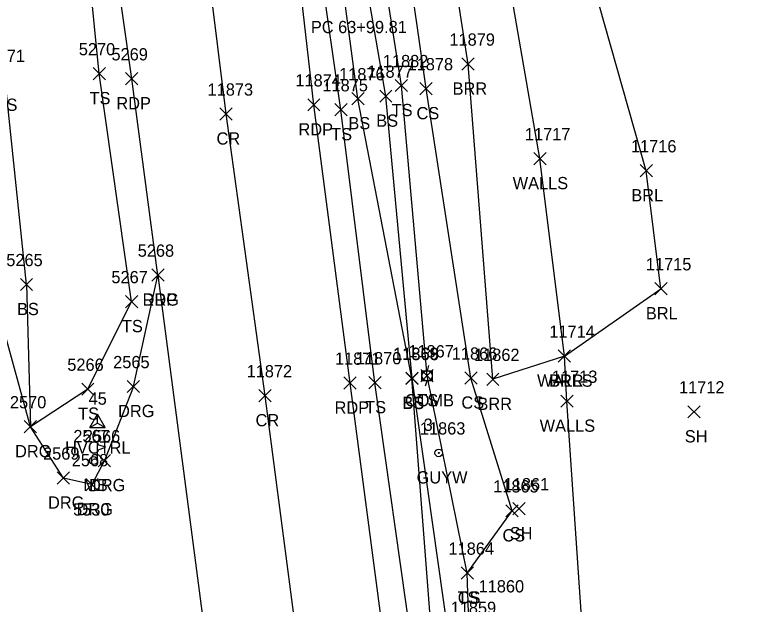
# Model space of a CAD drawing. Extents: x 1439173 to 1457902, y 641926 to 659889.
# Drawn here: x 1447875.7 to 1447995.6, y 648744.1 to 648840.4 of the extents above; entities that cross this region are included whole.
import ezdxf

# ---------------------------------------------------------------- set-up
doc = ezdxf.new("R2010")
doc.units = 0
for name, color, linetype in [('C_A', 7, 'Continuous'), ('C_C', 7, 'Continuous'), ('C_I', 7, 'Continuous'), ('CPSM', 7, 'Continuous'), ('L_A', 7, 'Continuous'), ('L_C', 7, 'Continuous'), ('L_I', 7, 'Continuous'), ('L_TIC', 7, 'Continuous'), ('LABL', 7, 'Continuous'), ('LELB', 7, 'Continuous'), ('LMB', 7, 'Continuous'), ('LWS', 7, 'Continuous'), ('P_A', 7, 'Continuous'), ('P_I', 7, 'Continuous'), ('P_TIC', 7, 'Continuous'), ('PET', 7, 'Continuous'), ('PRC', 7, 'Continuous'), ('R_A', 7, 'Continuous'), ('R_I', 7, 'Continuous'), ('R_TIC', 7, 'Continuous'), ('RDG', 7, 'Continuous'), ('U_A', 7, 'Continuous'), ('U_C', 7, 'Continuous'), ('U_I', 7, 'Continuous'), ('UP', 7, 'Continuous'), ('UPGW', 7, 'Continuous')]:
    doc.layers.add(name, color=color, linetype=linetype)

msp = doc.modelspace()

# ---------------------------------------------------------------- linework, layer by layer
at = {"layer": 'CPSM'}
for p, q in [((1447888.01, 648772.96), (1447889.26, 648775.12)), ((1447888.01, 648772.96), (1447889.26, 648775.12)), ((1447888.01, 648772.96), (1447889.26, 648775.12)), ((1447888.01, 648772.96), (1447889.26, 648775.12)), ((1447888.01, 648772.96), (1447889.26, 648775.12)), ((1447888.01, 648772.96), (1447889.26, 648775.12)), ((1447888.01, 648772.96), (1447889.26, 648775.12)), ((1447888.01, 648772.96), (1447889.26, 648775.12)), ((1447890.51, 648772.96), (1447889.26, 648775.12)), ((1447889.26, 648773.68), (1447889.26, 648775.12)), ((1447890.51, 648772.96), (1447889.26, 648775.12)), ((1447889.26, 648773.68), (1447889.26, 648775.12)), ((1447890.51, 648772.96), (1447889.26, 648775.12)), ((1447889.26, 648773.68), (1447889.26, 648775.12)), ((1447890.51, 648772.96), (1447889.26, 648775.12)), ((1447889.26, 648773.68), (1447889.26, 648775.12)), ((1447890.51, 648772.96), (1447889.26, 648775.12)), ((1447889.26, 648773.68), (1447889.26, 648775.12)), ((1447890.51, 648772.96), (1447889.26, 648775.12)), ((1447889.26, 648773.68), (1447889.26, 648775.12)), ((1447890.51, 648772.96), (1447889.26, 648775.12)), ((1447889.26, 648773.68), (1447889.26, 648775.12)), ((1447890.51, 648772.96), (1447889.26, 648775.12)), ((1447889.26, 648773.68), (1447889.26, 648775.12)), ((1447888.01, 648772.96), (1447889.26, 648773.68)), ((1447888.01, 648772.96), (1447889.26, 648773.68)), ((1447888.01, 648772.96), (1447889.26, 648773.68)), ((1447888.01, 648772.96), (1447889.26, 648773.68)), ((1447888.01, 648772.96), (1447889.26, 648773.68)), ((1447888.01, 648772.96), (1447889.26, 648773.68)), ((1447888.01, 648772.96), (1447889.26, 648773.68)), ((1447888.01, 648772.96), (1447889.26, 648773.68)), ((1447888.01, 648772.96), (1447890.51, 648772.96)), ((1447888.01, 648772.96), (1447890.51, 648772.96)), ((1447888.01, 648772.96), (1447890.51, 648772.96)), ((1447888.01, 648772.96), (1447890.51, 648772.96)), ((1447888.01, 648772.96), (1447890.51, 648772.96)), ((1447888.01, 648772.96), (1447890.51, 648772.96)), ((1447888.01, 648772.96), (1447890.51, 648772.96)), ((1447888.01, 648772.96), (1447890.51, 648772.96)), ((1447889.26, 648773.68), (1447889.26, 648773.68)), ((1447889.26, 648773.68), (1447890.51, 648772.96)), ((1447889.26, 648773.68), (1447889.26, 648773.68)), ((1447889.26, 648773.68), (1447890.51, 648772.96)), ((1447889.26, 648773.68), (1447889.26, 648773.68)), ((1447889.26, 648773.68), (1447890.51, 648772.96)), ((1447889.26, 648773.68), (1447889.26, 648773.68)), ((1447889.26, 648773.68), (1447890.51, 648772.96)), ((1447889.26, 648773.68), (1447889.26, 648773.68)), ((1447889.26, 648773.68), (1447890.51, 648772.96)), ((1447889.26, 648773.68), (1447889.26, 648773.68)), ((1447889.26, 648773.68), (1447890.51, 648772.96)), ((1447889.26, 648773.68), (1447889.26, 648773.68)), ((1447889.26, 648773.68), (1447890.51, 648772.96)), ((1447889.26, 648773.68), (1447889.26, 648773.68)), ((1447889.26, 648773.68), (1447890.51, 648772.96))]:
    msp.add_line(p, q, dxfattribs=at)
at = {"layer": 'L_TIC'}
for points in [[(1447948.81, 648831.34), (1447950.81, 648833.34)], [(1447950.81, 648831.34), (1447948.81, 648833.34)], [(1447888.54, 648829.77), (1447890.54, 648831.77)], [(1447890.54, 648829.77), (1447888.54, 648831.77)], [(1447937.92, 648827.83), (1447939.92, 648829.83)], [(1447939.92, 648827.83), (1447937.92, 648829.83)], [(1447941.95, 648827.32), (1447943.95, 648829.32)], [(1447943.95, 648827.32), (1447941.95, 648829.32)], [(1447930.82, 648825.68), (1447932.82, 648827.68)], [(1447932.82, 648825.68), (1447930.82, 648827.68)], [(1447935.37, 648826.1), (1447937.37, 648828.1)], [(1447937.37, 648826.1), (1447935.37, 648828.1)], [(1447928.04, 648823.88), (1447930.04, 648825.88)], [(1447930.04, 648823.88), (1447928.04, 648825.88)], [(1447960.57, 648815.89), (1447962.57, 648817.89)], [(1447962.57, 648815.89), (1447960.57, 648817.89)], [(1447977.95, 648813.91), (1447979.95, 648815.91)], [(1447979.95, 648813.91), (1447977.95, 648815.91)], [(1447876.65, 648795.32), (1447878.65, 648797.32)], [(1447878.65, 648795.32), (1447876.65, 648797.32)], [(1447980.34, 648794.63), (1447982.34, 648796.63)], [(1447982.34, 648794.63), (1447980.34, 648796.63)], [(1447893.83, 648792.53), (1447895.83, 648794.53)], [(1447895.83, 648792.53), (1447893.83, 648794.53)], [(1447964.56, 648783.62), (1447966.56, 648785.62)], [(1447966.56, 648783.62), (1447964.56, 648785.62)], [(1447964.56, 648783.62), (1447966.56, 648785.62)], [(1447966.56, 648783.62), (1447964.56, 648785.62)], [(1447964.56, 648783.62), (1447966.56, 648785.62)], [(1447966.56, 648783.62), (1447964.56, 648785.62)], [(1447942.12, 648780.41), (1447944.12, 648782.41)], [(1447944.12, 648780.41), (1447942.12, 648782.41)], [(1447933.59, 648779.28), (1447935.59, 648781.28)], [(1447935.59, 648779.28), (1447933.59, 648781.28)], [(1447939.65, 648780.02), (1447941.65, 648782.02)], [(1447941.65, 648780.02), (1447939.65, 648782.02)], [(1447939.66, 648779.96), (1447941.66, 648781.96)], [(1447941.66, 648779.96), (1447939.66, 648781.96)], [(1447949.28, 648780.04), (1447951.28, 648782.04)], [(1447951.28, 648780.04), (1447949.28, 648782.04)], [(1447952.86, 648779.83), (1447954.86, 648781.83)], [(1447954.86, 648779.83), (1447952.86, 648781.83)], [(1447886.67, 648778.22), (1447888.67, 648780.22)], [(1447888.67, 648778.22), (1447886.67, 648780.22)], [(1447964.97, 648776.26), (1447966.97, 648778.26)], [(1447966.97, 648776.26), (1447964.97, 648778.26)], [(1447985.75, 648774.52), (1447987.75, 648776.52)], [(1447987.75, 648774.52), (1447985.75, 648776.52)], [(1447957.14, 648758.69), (1447959.14, 648760.69)], [(1447959.14, 648758.69), (1447957.14, 648760.69)], [(1447956, 648758.34), (1447958, 648760.34)], [(1447958, 648758.34), (1447956, 648760.34)], [(1447948.69, 648748.17), (1447950.69, 648750.17)], [(1447950.69, 648748.17), (1447948.69, 648750.17)], [(1447948.69, 648748.17), (1447950.69, 648750.17)], [(1447950.69, 648748.17), (1447948.69, 648750.17)]]:
    msp.add_lwpolyline(points, dxfattribs=at)
at = {"layer": 'LABL'}
for points in [[(1447965.56, 648784.62), (1447981.34, 648795.63), (1447978.95, 648814.91), (1447964.49, 648865.87), (1447960.09, 648905.82), (1447960.47, 648911.93), (1447957.23, 648922.82), (1447939.65, 648917.11)], [(1447965.56, 648784.62), (1447953.86, 648780.83), (1447949.81, 648832.34), (1447943.33, 648874.08), (1447939.65, 648917.11)]]:
    msp.add_lwpolyline(points, dxfattribs=at)
at = {"layer": 'LELB'}
for points in [[(1447887.67, 648779.22), (1447894.83, 648793.53), (1447889.54, 648830.77), (1447886.45, 648861.56), (1447882.46, 648894.79), (1447877.83, 648931.28), (1447873.82, 648958.59), (1447871.58, 648979.94), (1447867.78, 649009.27), (1447863.09, 649046), (1447856.74, 649083.7)], [(1447877.65, 648796.32), (1447874.15, 648829.69), (1447871.47, 648860.66), (1447867.04, 648892.58), (1447862.47, 648912.12), (1447862.31, 648932.18), (1447859.7, 648956.77), (1447855.7, 648978.43), (1447852.81, 649007.65), (1447847.83, 649023.24), (1447845.29, 649041.7), (1447832.21, 649041.43), (1447815.57, 649039.14), (1447796.03, 649035.79), (1447772.19, 649031.7)], [(1447974.79, 648514.27), (1447972.12, 648545.7), (1447967.29, 648596.82), (1447958.07, 648647.1), (1447953.07, 648690.28), (1447946.6, 648739.03), (1447940.66, 648780.96), (1447936.37, 648827.1), (1447928.59, 648872.23), (1447920.72, 648916.47), (1447916.19, 648958.02), (1447909.98, 648994.25), (1447909.19, 648998.29), (1447909.54, 649003.59), (1447916.36, 649010.63), (1447924.3, 649013.7), (1447944.43, 649018.61)], [(1447949.69, 648749.17), (1447957, 648759.34), (1447950.28, 648781.04), (1447942.95, 648828.32), (1447936.39, 648874.41), (1447936.04, 648914.65), (1447928.13, 648961.19), (1447926.35, 648996), (1447916.36, 649010.63)], [(1447969.85, 648514.47), (1447964.49, 648544.65), (1447957.95, 648597.38), (1447952.29, 648645.71), (1447946.98, 648689.75), (1447940.5, 648738.3), (1447934.59, 648780.28), (1447929.04, 648824.88), (1447922.4, 648871.3), (1447916.32, 648916.62), (1447909.85, 648957.42), (1447904.84, 648993.23), (1447904.91, 648998.9), (1447906.94, 649001.32), (1447909.54, 649003.59), (1447912.95, 649002.53)], [(1447957.48, 648693.42), (1447950, 648739.49), (1447949.69, 648749.17), (1447943.12, 648781.41), (1447938.92, 648828.83), (1447932.09, 648872.31), (1447927.36, 648915.79), (1447920.66, 648958.97), (1447913.2, 648994.89), (1447912.95, 649002.53)], [(1447971.97, 648514.34), (1447968.59, 648545.51), (1447962.76, 648598.05), (1447955.08, 648646.1), (1447949.31, 648689.51), (1447943.88, 648738.57), (1447940.65, 648781.02), (1447931.82, 648826.68), (1447925.82, 648871.76), (1447918.72, 648916.18), (1447912.39, 648957.17), (1447907.99, 648993.99), (1447906.16, 648998.51), (1447906.81, 648999.55), (1447907.58, 648999.87), (1447909.19, 648998.29)], [(1447877.65, 648796.32), (1447878.28, 648773.09)], [(1447887.67, 648779.22), (1447878.28, 648773.09)]]:
    msp.add_lwpolyline(points, dxfattribs=at)
at = {"layer": 'LMB'}
for p, q in [((1447889.26, 648767.57), (1447889.26, 648770.17)), ((1447889.26, 648770.16), (1447890.55, 648769.78)), ((1447889.26, 648769.26), (1447890.54, 648769.77)), ((1447888.61, 648767.56), (1447888.61, 648767.56))]:
    msp.add_line(p, q, dxfattribs=at)
msp.add_circle((1447888.61, 648767.56), 0.656, dxfattribs=at)
at = {"layer": 'LWS'}
msp.add_lwpolyline([(1447995.63, 648530.22), (1447987.41, 648570.8), (1447982.71, 648610.28), (1447977.96, 648680.95), (1447969.02, 648732.44), (1447965.97, 648777.26), (1447965.56, 648784.62), (1447961.57, 648816.89), (1447953.14, 648865.36), (1447946.25, 648895.81)], dxfattribs=at)
at = {"layer": 'P_TIC'}
for points in [[(1447893.84, 648828.94), (1447895.84, 648830.94)], [(1447895.84, 648828.94), (1447893.84, 648830.94)], [(1447923.61, 648824.68), (1447925.61, 648826.68)], [(1447925.61, 648824.68), (1447923.61, 648826.68)], [(1447909.27, 648823.18), (1447911.27, 648825.18)], [(1447911.27, 648823.18), (1447909.27, 648825.18)], [(1447898.12, 648796.86), (1447900.12, 648798.86)], [(1447900.12, 648796.86), (1447898.12, 648798.86)], [(1447929.52, 648779.21), (1447931.52, 648781.21)], [(1447931.52, 648779.21), (1447929.52, 648781.21)], [(1447915.64, 648777.15), (1447917.64, 648779.15)], [(1447917.64, 648777.15), (1447915.64, 648779.15)]]:
    msp.add_lwpolyline(points, dxfattribs=at)
at = {"layer": 'PET'}
for points in [[(1447899.12, 648797.86), (1447894.84, 648829.94), (1447890.35, 648861.78), (1447886.08, 648894.83), (1447881.23, 648931.96), (1447877.52, 648959.5), (1447874.49, 648980.32), (1447870.94, 649009.61), (1447865.79, 649048.58), (1447861.1, 649084.28)], [(1447985.99, 648352.77), (1447984.12, 648388.61), (1447978.58, 648406.37), (1447976.75, 648417.49), (1447970.56, 648463.48), (1447964.44, 648514.86), (1447960.48, 648544.49), (1447954.4, 648596.97), (1447948.04, 648645.35), (1447942.48, 648689.3), (1447936.15, 648737.63), (1447930.52, 648780.21), (1447924.61, 648825.68), (1447919.43, 648871), (1447912.62, 648916.56), (1447907.24, 648956.8), (1447902.54, 648992.52), (1447895.42, 649044.11)]]:
    msp.add_lwpolyline(points, dxfattribs=at)
at = {"layer": 'PRC'}
msp.add_lwpolyline([(1447922.05, 648736.93), (1447916.64, 648778.15), (1447910.27, 648824.18), (1447904.7, 648868.93), (1447898.12, 648915.43), (1447893.31, 648954.8), (1447887.64, 648996.55), (1447880.91, 649046.05), (1447877.83, 649074.56), (1447871.42, 649121.75), (1447866.3, 649164.93), (1447861.97, 649198.82), (1447856.91, 649237.59), (1447851.83, 649275.88), (1447846.3, 649313.42), (1447840.87, 649352.48), (1447833.11, 649400.15), (1447825.79, 649441.89), (1447815.69, 649490.23), (1447802.04, 649547.27), (1447789.05, 649591.57), (1447772.48, 649642.76), (1447756.88, 649685.17), (1447724.87, 649768.37)], dxfattribs=at)
at = {"layer": 'R_TIC'}
for points in [[(1447898.12, 648796.86), (1447900.12, 648798.86)], [(1447900.12, 648796.86), (1447898.12, 648798.86)], [(1447894.12, 648778.65), (1447896.12, 648780.65)], [(1447896.12, 648778.65), (1447894.12, 648780.65)], [(1447894.12, 648778.65), (1447896.12, 648780.65)], [(1447896.12, 648778.65), (1447894.12, 648780.65)], [(1447877.28, 648772.09), (1447879.28, 648774.09)], [(1447879.28, 648772.09), (1447877.28, 648774.09)], [(1447889.37, 648766.55), (1447891.37, 648768.55)], [(1447891.37, 648766.55), (1447889.37, 648768.55)], [(1447882.67, 648763.7), (1447884.67, 648765.7)], [(1447884.67, 648763.7), (1447882.67, 648765.7)], [(1447887.34, 648762.62), (1447889.34, 648764.62)], [(1447889.34, 648762.62), (1447887.34, 648764.62)]]:
    msp.add_lwpolyline(points, dxfattribs=at)
at = {"layer": 'RDG'}
for points in [[(1447895.12, 648779.65), (1447890.37, 648767.55), (1447888.34, 648763.62), (1447883.67, 648764.7), (1447878.28, 648773.09), (1447871.74, 648796.72), (1447869, 648814.57), (1447863.72, 648849.58), (1447859.34, 648879.55), (1447847.62, 648878), (1447845.39, 648874.41)], [(1447895.12, 648779.65), (1447899.12, 648797.86)], [(1447899.12, 648797.86), (1447909.17, 648720.89)]]:
    msp.add_lwpolyline(points, dxfattribs=at)
at = {"layer": 'UP'}
for p, q in [((1447942.28, 648780.58), (1447942.28, 648782.24)), ((1447942.28, 648782.24), (1447943.95, 648782.24)), ((1447943.37, 648783.08), (1447943.12, 648782.24)), ((1447943.95, 648782.24), (1447943.95, 648780.58)), ((1447943.12, 648781.41), (1447943.12, 648781.41)), ((1447943.95, 648780.58), (1447942.28, 648780.58)), ((1447942.87, 648779.74), (1447943.12, 648780.58))]:
    msp.add_line(p, q, dxfattribs=at)
msp.add_circle((1447943.12, 648781.41), 0.833, dxfattribs=at)
at = {"layer": 'UPGW'}
for radius in [0.625, 0.0833]:
    msp.add_circle((1447945.02, 648768.81), radius, dxfattribs=at)

# ---------------------------------------------------------------- texts
at = {"layer": 'C_A'}
msp.add_text('HVCTRL', height=2, dxfattribs=at).set_placement((1447883.95, 648768.68))
msp.add_text('HVCTRL', height=2, dxfattribs=at).set_placement((1447883.95, 648768.68))
msp.add_text('HVCTRL', height=2, dxfattribs=at).set_placement((1447883.95, 648768.68))
msp.add_text('HVCTRL', height=2, dxfattribs=at).set_placement((1447883.95, 648768.68))
msp.add_text('HVCTRL', height=2, dxfattribs=at).set_placement((1447883.95, 648768.68))
msp.add_text('HVCTRL', height=2, dxfattribs=at).set_placement((1447883.95, 648768.68))
msp.add_text('HVCTRL', height=2, dxfattribs=at).set_placement((1447883.95, 648768.68))
msp.add_text('HVCTRL', height=2, dxfattribs=at).set_placement((1447883.95, 648768.68))
at = {"layer": 'C_C'}
msp.add_text('PC 63+99.81', height=2, dxfattribs=at).set_placement((1447924.12, 648837.39))
at = {"layer": 'C_I'}
msp.add_text('45', height=2, dxfattribs=at).set_placement((1447887.79, 648776.68))
msp.add_text('45', height=2, dxfattribs=at).set_placement((1447887.79, 648776.68))
msp.add_text('45', height=2, dxfattribs=at).set_placement((1447887.79, 648776.68))
msp.add_text('45', height=2, dxfattribs=at).set_placement((1447887.79, 648776.68))
msp.add_text('45', height=2, dxfattribs=at).set_placement((1447887.79, 648776.68))
msp.add_text('45', height=2, dxfattribs=at).set_placement((1447887.79, 648776.68))
msp.add_text('45', height=2, dxfattribs=at).set_placement((1447887.79, 648776.68))
msp.add_text('45', height=2, dxfattribs=at).set_placement((1447887.79, 648776.68))
at = {"layer": 'L_A'}
for s, p in [('BRR', (1447947.29, 648827.34)), ('TS', (1447887.95, 648825.77)), ('BS', (1447872.59, 648824.69)), ('TS', (1447937.33, 648823.83)), ('CS', (1447941.39, 648823.32)), ('BS', (1447934.81, 648822.1)), ('BS', (1447930.26, 648821.68)), ('TS', (1447927.44, 648819.88)), ('WALLS', (1447957.11, 648811.89)), ('BRL', (1447976.5, 648809.91)), ('BS', (1447876.09, 648791.32)), ('BRL', (1447978.88, 648790.63)), ('TS', (1447893.24, 648788.53)), ('WALLS', (1447961.1, 648779.62)), ('BRR', (1447963.05, 648779.62)), ('BRL', (1447963.1, 648779.62)), ('TS', (1447933, 648775.28)), ('BS', (1447939.09, 648776.02)), ('BS', (1447939.1, 648775.96)), ('TS', (1447941.53, 648776.41)), ('CS', (1447948.73, 648776.04)), ('BRR', (1447951.35, 648775.83)), ('TS', (1447886.08, 648774.22)), ('WALLS', (1447961.52, 648772.26)), ('SH', (1447985.24, 648770.52)), ('MB', (1447886.91, 648762.56)), ('CS', (1447955.44, 648754.34)), ('SH', (1447956.63, 648754.69)), ('TS', (1447948.1, 648744.17)), ('CS', (1447948.13, 648744.17))]:
    msp.add_text(s, height=2, dxfattribs=at).set_placement(p)
at = {"layer": 'L_C'}
msp.add_text('5530', height=2, dxfattribs=at).set_placement((1447885.26, 648758.56))
at = {"layer": 'L_I'}
for s, p in [('11879', (1447946.77, 648835.34)), ('5270', (1447886.19, 648833.77)), ('5271', (1447871.45, 648832.69)), ('11882', (1447935.89, 648831.83)), ('11878', (1447939.93, 648831.32)), ('11876', (1447928.74, 648829.68)), ('11877', (1447933.35, 648830.1)), ('11875', (1447926.01, 648827.88)), ('11717', (1447959.11, 648819.89)), ('11716', (1447976.44, 648817.91)), ('5265', (1447874.34, 648799.32)), ('11715', (1447978.88, 648798.63)), ('5267', (1447891.52, 648796.53)), ('11714', (1447963.1, 648787.62)), ('11714', (1447963.1, 648787.62)), ('11714', (1447963.1, 648787.62)), ('11869', (1447937.57, 648784.02)), ('11868', (1447937.59, 648783.96)), ('11867', (1447940.05, 648784.41)), ('11866', (1447947.16, 648784.04)), ('11862', (1447950.79, 648783.83)), ('11870', (1447931.48, 648783.28)), ('5266', (1447884.31, 648782.22)), ('11713', (1447963.52, 648780.26)), ('11712', (1447984.29, 648778.52)), ('2567', (1447885.3, 648770.56)), ('11865', (1447953.93, 648762.34)), ('11861', (1447955.64, 648762.69)), ('11864', (1447946.62, 648752.17)), ('11864', (1447946.62, 648752.17)), ('11860', (1447951.54, 648746.01)), ('11859', (1447946.97, 648742.49))]:
    msp.add_text(s, height=2, dxfattribs=at).set_placement(p)
at = {"layer": 'P_A'}
for s, p in [('RDP', (1447892.33, 648824.94)), ('RDP', (1447922.1, 648820.68)), ('CR', (1447908.7, 648819.18)), ('RDP', (1447896.61, 648792.86)), ('RDP', (1447928, 648775.21)), ('CR', (1447915.08, 648773.15))]:
    msp.add_text(s, height=2, dxfattribs=at).set_placement(p)
at = {"layer": 'P_I'}
for s, p in [('5269', (1447891.53, 648832.94)), ('11874', (1447921.59, 648828.68)), ('11873', (1447907.24, 648827.18)), ('5268', (1447895.82, 648800.86)), ('11871', (1447928.06, 648783.21)), ('11872', (1447913.62, 648781.15))]:
    msp.add_text(s, height=2, dxfattribs=at).set_placement(p)
at = {"layer": 'R_A'}
for p in [(1447896.61, 648792.86), (1447892.61, 648774.65), (1447892.61, 648774.65), (1447875.77, 648768.09), (1447887.86, 648762.55), (1447881.16, 648759.7), (1447885.83, 648758.62)]:
    msp.add_text('DRG', height=2, dxfattribs=at).set_placement(p)
at = {"layer": 'R_I'}
for s, p in [('5268', (1447895.82, 648800.86)), ('2565', (1447891.81, 648782.65)), ('2565', (1447891.81, 648782.65)), ('2570', (1447874.93, 648776.09)), ('2566', (1447887.01, 648770.55)), ('2569', (1447880.35, 648767.7)), ('2568', (1447885.04, 648766.62))]:
    msp.add_text(s, height=2, dxfattribs=at).set_placement(p)
at = {"layer": 'U_A'}
for s, p in [('COMB', (1447939.5, 648776.41)), ('GUYW', (1447941.41, 648763.81))]:
    msp.add_text(s, height=2, dxfattribs=at).set_placement(p)
at = {"layer": 'U_C'}
msp.add_text('3', height=2, dxfattribs=at).set_placement((1447942.55, 648772.41))
at = {"layer": 'U_I'}
for s, p in [('11867', (1447940.05, 648784.41)), ('11863', (1447941.94, 648771.81))]:
    msp.add_text(s, height=2, dxfattribs=at).set_placement(p)

doc.saveas('drawing.dxf')
